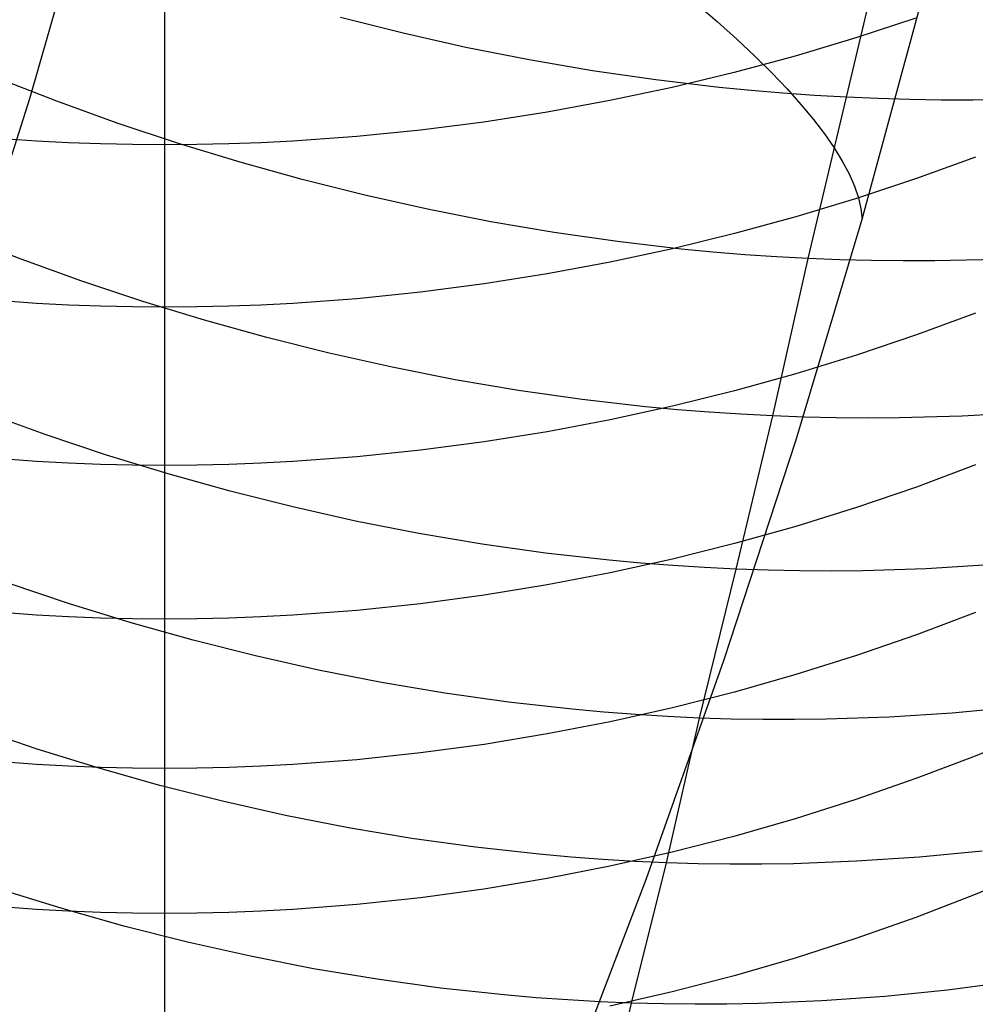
# Model space of a CAD drawing. Extents: x -383 to 1849, y -1185 to -529.
# Tile 673 of 870: x 1788.91 to 1796.16, y -1105.01 to -1097.53. Entities that reach past the tile are written whole.
import ezdxf

# ---------------------------------------------------------------- set-up
doc = ezdxf.new("R2010")
doc.units = 0
doc.layers.add('PREDEFINITO', color=7, linetype='CONTINUOUS')

msp = doc.modelspace()

# ---------------------------------------------------------------- linework, layer by layer
at = {"layer": 'PREDEFINITO'}
for p, q in [((1788.983, -1098.1325, 432.8248), (1789.4788, -1096.4069, 432.8436)), ((1795.1842, -1098.1232, 511.5745), (1795.4818, -1096.8686, 509.9998)), ((1790.0069, -1097.2193, 640.0557), (1790.0069, -1098.4843, 638.4497)), ((1795.304, -1099.0488, 419.688), (1795.7653, -1097.3547, 419.688)), ((1794.0445, -1097.4112, 426.4968), (1794.2036, -1097.5483, 426.0614)), ((1791.8175, -1097.6372, 511.3526), (1791.3426, -1097.5182, 511.3634)), ((1794.2036, -1097.5483, 426.0614), (1794.3523, -1097.6819, 425.6215)), ((1795.7122, -1097.5237, 637.7564), (1795.2569, -1097.6727, 637.8639)), ((1792.2949, -1097.7444, 511.3522), (1791.8175, -1097.6372, 511.3526)), ((1794.3523, -1097.6819, 425.6215), (1794.4903, -1097.8117, 425.1775)), ((1795.2569, -1097.6727, 637.8639), (1794.7964, -1097.8099, 637.963)), ((1792.7743, -1097.8393, 511.3623), (1792.2949, -1097.7444, 511.3522)), ((1793.2552, -1097.9218, 511.383), (1792.7743, -1097.8393, 511.3623)), ((1794.7964, -1097.8099, 637.963), (1794.3311, -1097.935, 638.0533)), ((1794.4903, -1097.8117, 425.1775), (1794.6176, -1097.9376, 424.7299)), ((1793.7372, -1097.9917, 511.4145), (1793.2552, -1097.9218, 511.383)), ((1794.3311, -1097.935, 638.0533), (1793.8615, -1098.048, 638.1348)), ((1794.6176, -1097.9376, 424.7299), (1794.7341, -1098.0597, 424.2791)), ((1789.1872, -1098.1533, 513.1106), (1788.7321, -1097.977, 513.1706)), ((1794.2196, -1098.0487, 511.4569), (1793.7372, -1097.9917, 511.4145)), ((1793.8615, -1098.048, 638.1348), (1793.3881, -1098.1484, 638.2073)), ((1794.4609, -1098.0723, 511.4821), (1794.2196, -1098.0487, 511.4569)), ((1794.7022, -1098.0926, 511.5101), (1794.4609, -1098.0723, 511.4821)), ((1794.9433, -1098.1096, 511.5409), (1794.7022, -1098.0926, 511.5101)), ((1794.7341, -1098.0597, 424.2791), (1794.8398, -1098.1778, 423.8255)), ((1788.4389, -1099.8439, 432.8078), (1788.983, -1098.1325, 432.8248)), ((1789.6472, -1098.3186, 513.0603), (1789.1872, -1098.1533, 513.1106)), ((1793.3881, -1098.1484, 638.2073), (1792.9113, -1098.2362, 638.2707)), ((1794.8945, -1099.3475, 513.1736), (1795.1842, -1098.1232, 511.5745)), ((1795.1842, -1098.1232, 511.5745), (1794.9433, -1098.1096, 511.5409)), ((1795.425, -1098.1334, 511.6108), (1795.1842, -1098.1232, 511.5745)), ((1795.6654, -1098.1402, 511.6499), (1795.425, -1098.1334, 511.6108)), ((1795.9055, -1098.1437, 511.6918), (1795.6654, -1098.1402, 511.6499)), ((1796.1452, -1098.1439, 511.7363), (1795.9055, -1098.1437, 511.6918)), ((1796.6232, -1098.1343, 511.8334), (1796.1452, -1098.1439, 511.7363)), ((1792.9113, -1098.2362, 638.2707), (1792.4317, -1098.3111, 638.3247)), ((1794.8398, -1098.1778, 423.8255), (1794.9346, -1098.2917, 423.3695)), ((1790.1117, -1098.4727, 513.0197), (1789.6472, -1098.3186, 513.0603)), ((1792.4317, -1098.3111, 638.3247), (1791.9496, -1098.3729, 638.3693)), ((1794.9346, -1098.2917, 423.3695), (1795.0185, -1098.4015, 422.9116)), ((1791.9496, -1098.3729, 638.3693), (1791.4657, -1098.4213, 638.4042)), ((1795.0185, -1098.4015, 422.9116), (1795.0915, -1098.5071, 422.4522)), ((1789.0335, -1098.4561, 638.4294), (1788.5479, -1098.4213, 638.4042)), ((1789.2767, -1098.4684, 638.4383), (1789.0335, -1098.4561, 638.4294)), ((1789.52, -1098.4772, 638.4446), (1789.2767, -1098.4684, 638.4383)), ((1790.5801, -1098.6155, 512.989), (1790.1117, -1098.4727, 513.0197)), ((1790.7371, -1098.4684, 638.4383), (1790.4938, -1098.4772, 638.4446)), ((1790.9802, -1098.4561, 638.4294), (1790.7371, -1098.4684, 638.4383)), ((1791.4657, -1098.4213, 638.4042), (1790.9802, -1098.4561, 638.4294)), ((1789.7634, -1098.4825, 638.4484), (1789.52, -1098.4772, 638.4446)), ((1790.0069, -1098.4843, 638.4497), (1789.7634, -1098.4825, 638.4484)), ((1790.2504, -1098.4825, 638.4484), (1790.0069, -1098.4843, 638.4497)), ((1790.0069, -1098.4843, 638.4497), (1790.007, -1099.7163, 636.8188)), ((1790.4938, -1098.4772, 638.4446), (1790.2504, -1098.4825, 638.4484)), ((1795.0915, -1098.5071, 422.4522), (1795.1537, -1098.6083, 421.9917)), ((1791.052, -1098.7466, 512.9683), (1790.5801, -1098.6155, 512.989)), ((1795.1537, -1098.6083, 421.9917), (1795.2051, -1098.7053, 421.5306)), ((1796.1658, -1098.577, 636.0299), (1795.7159, -1098.7402, 636.1428)), ((1791.5269, -1098.8658, 512.9576), (1791.052, -1098.7466, 512.9683)), ((1795.2051, -1098.7053, 421.5306), (1795.2457, -1098.7978, 421.0692)), ((1795.7159, -1098.7402, 636.1428), (1795.2603, -1098.8916, 636.2477)), ((1795.2457, -1098.7978, 421.0692), (1795.2757, -1098.8859, 420.6081)), ((1792.0043, -1098.9729, 512.9571), (1791.5269, -1098.8658, 512.9576)), ((1795.2603, -1098.8916, 636.2477), (1794.7995, -1099.031, 636.3442)), ((1795.2757, -1098.8859, 420.6081), (1795.2951, -1098.9696, 420.1475)), ((1792.4838, -1099.0676, 512.9669), (1792.0043, -1098.9729, 512.9571)), ((1795.2951, -1098.9696, 420.1475), (1795.304, -1099.0488, 419.688)), ((1792.9648, -1099.1497, 512.9871), (1792.4838, -1099.0676, 512.9669)), ((1794.7995, -1099.031, 636.3442), (1794.3339, -1099.1582, 636.4323)), ((1794.8005, -1100.7301, 419.688), (1795.304, -1099.0488, 419.688)), ((1788.9175, -1099.3528, 514.7364), (1788.4625, -1099.1759, 514.7947)), ((1793.4468, -1099.219, 513.0177), (1792.9648, -1099.1497, 512.9871)), ((1793.9294, -1099.2752, 513.0589), (1793.4468, -1099.219, 513.0177)), ((1794.3339, -1099.1582, 636.4323), (1793.864, -1099.273, 636.5118)), ((1793.864, -1099.273, 636.5118), (1793.3903, -1099.3751, 636.5825)), ((1794.1708, -1099.2984, 513.0835), (1793.9294, -1099.2752, 513.0589)), ((1794.4122, -1099.3181, 513.1109), (1794.1708, -1099.2984, 513.0835)), ((1789.3775, -1099.5187, 514.6874), (1788.9175, -1099.3528, 514.7364)), ((1794.6534, -1099.3345, 513.1409), (1794.4122, -1099.3181, 513.1109)), ((1794.6248, -1100.5422, 514.7986), (1794.8945, -1099.3475, 513.1736)), ((1794.8945, -1099.3475, 513.1736), (1794.6534, -1099.3345, 513.1409)), ((1795.1354, -1099.357, 513.209), (1794.8945, -1099.3475, 513.1736)), ((1795.376, -1099.3631, 513.2472), (1795.1354, -1099.357, 513.209)), ((1795.6162, -1099.3658, 513.288), (1795.376, -1099.3631, 513.2472)), ((1795.8561, -1099.3651, 513.3314), (1795.6162, -1099.3658, 513.288)), ((1796.3345, -1099.3537, 513.4261), (1795.8561, -1099.3651, 513.3314)), ((1793.3903, -1099.3751, 636.5825), (1792.9133, -1099.4643, 636.6443)), ((1789.8419, -1099.6732, 514.648), (1789.3775, -1099.5187, 514.6874)), ((1792.9133, -1099.4643, 636.6443), (1792.4333, -1099.5404, 636.697)), ((1792.4333, -1099.5404, 636.697), (1791.951, -1099.6032, 636.7404)), ((1789.033, -1099.6876, 636.7989), (1788.5472, -1099.652, 636.7743)), ((1791.4667, -1099.6524, 636.7745), (1790.981, -1099.6878, 636.799)), ((1791.951, -1099.6032, 636.7404), (1791.4667, -1099.6524, 636.7745)), ((1789.2763, -1099.7001, 636.8075), (1789.033, -1099.6876, 636.7989)), ((1789.5198, -1099.7091, 636.8138), (1789.2763, -1099.7001, 636.8075)), ((1789.7634, -1099.7145, 636.8175), (1789.5198, -1099.7091, 636.8138)), ((1790.007, -1099.7163, 636.8188), (1789.7634, -1099.7145, 636.8175)), ((1790.3103, -1099.8161, 514.6182), (1789.8419, -1099.6732, 514.648)), ((1790.2507, -1099.7146, 636.8175), (1790.007, -1099.7163, 636.8188)), ((1790.007, -1099.7163, 636.8188), (1790.0071, -1100.9172, 635.1634)), ((1790.4943, -1099.7092, 636.8138), (1790.2507, -1099.7146, 636.8175)), ((1790.7377, -1099.7003, 636.8076), (1790.4943, -1099.7092, 636.8138)), ((1790.981, -1099.6878, 636.799), (1790.7377, -1099.7003, 636.8076)), ((1790.7822, -1099.9472, 514.5981), (1790.3103, -1099.8161, 514.6182)), ((1796.166, -1099.7622, 634.3972), (1795.7162, -1099.9276, 634.5069)), ((1791.2571, -1100.0663, 514.5878), (1790.7822, -1099.9472, 514.5981)), ((1795.7162, -1099.9276, 634.5069), (1795.2606, -1100.0811, 634.6087)), ((1791.7346, -1100.173, 514.5874), (1791.2571, -1100.0663, 514.5878)), ((1795.2606, -1100.0811, 634.6087), (1794.7998, -1100.2224, 634.7025)), ((1792.214, -1100.2673, 514.597), (1791.7346, -1100.173, 514.5874)), ((1792.695, -1100.3487, 514.6167), (1792.214, -1100.2673, 514.597)), ((1794.7998, -1100.2224, 634.7025), (1794.3341, -1100.3514, 634.788)), ((1793.1771, -1100.4172, 514.6466), (1792.695, -1100.3487, 514.6167)), ((1793.6597, -1100.4724, 514.6868), (1793.1771, -1100.4172, 514.6466)), ((1794.3341, -1100.3514, 634.788), (1793.8642, -1100.4677, 634.8652)), ((1793.8642, -1100.4677, 634.8652), (1793.3905, -1100.5713, 634.9339)), ((1793.9011, -1100.495, 514.7108), (1793.6597, -1100.4724, 514.6868)), ((1789.1007, -1100.6836, 516.3406), (1788.641, -1100.5168, 516.3884)), ((1794.1425, -1100.5142, 514.7375), (1793.9011, -1100.495, 514.7108)), ((1794.3837, -1100.5299, 514.7667), (1794.1425, -1100.5142, 514.7375)), ((1794.3484, -1101.7053, 516.4475), (1794.6248, -1100.5422, 514.7986)), ((1794.6248, -1100.5422, 514.7986), (1794.3837, -1100.5299, 514.7667)), ((1794.8657, -1100.5511, 514.8331), (1794.6248, -1100.5422, 514.7986)), ((1795.1063, -1100.5564, 514.8702), (1794.8657, -1100.5511, 514.8331)), ((1795.3466, -1100.5583, 514.9099), (1795.1063, -1100.5564, 514.8702)), ((1795.5865, -1100.5568, 514.9522), (1795.3466, -1100.5583, 514.9099)), ((1796.0648, -1100.5437, 515.0444), (1795.5865, -1100.5568, 514.9522)), ((1796.5409, -1100.5172, 515.1465), (1796.0648, -1100.5437, 515.0444)), ((1793.3905, -1100.5713, 634.9339), (1792.9134, -1100.6617, 634.9939)), ((1789.565, -1100.8389, 516.3021), (1789.1007, -1100.6836, 516.3406)), ((1792.9134, -1100.6617, 634.9939), (1792.4334, -1100.7389, 635.0451)), ((1792.4334, -1100.7389, 635.0451), (1791.9511, -1100.8025, 635.0873)), ((1794.2546, -1102.3988, 419.688), (1794.8005, -1100.7301, 419.688)), ((1789.033, -1100.888, 635.1441), (1788.5471, -1100.852, 635.1202)), ((1790.0332, -1100.9824, 516.2729), (1789.565, -1100.8389, 516.3021)), ((1791.4668, -1100.8524, 635.1204), (1790.981, -1100.8883, 635.1442)), ((1791.9511, -1100.8025, 635.0873), (1791.4668, -1100.8524, 635.1204)), ((1789.2763, -1100.9007, 635.1525), (1789.033, -1100.888, 635.1441)), ((1789.5198, -1100.9098, 635.1585), (1789.2763, -1100.9007, 635.1525)), ((1789.7634, -1100.9153, 635.1622), (1789.5198, -1100.9098, 635.1585)), ((1790.0071, -1100.9172, 635.1634), (1789.7634, -1100.9153, 635.1622)), ((1790.2507, -1100.9154, 635.1622), (1790.0071, -1100.9172, 635.1634)), ((1790.0071, -1100.9172, 635.1634), (1790.0071, -1102.0841, 633.4862)), ((1790.4943, -1100.91, 635.1586), (1790.2507, -1100.9154, 635.1622)), ((1790.7377, -1100.9009, 635.1526), (1790.4943, -1100.91, 635.1586)), ((1790.981, -1100.8883, 635.1442), (1790.7377, -1100.9009, 635.1526)), ((1796.166, -1100.9142, 632.743), (1795.7162, -1101.0817, 632.8494)), ((1790.505, -1101.1139, 516.2532), (1790.0332, -1100.9824, 516.2729)), ((1795.7162, -1101.0817, 632.8494), (1795.2606, -1101.2372, 632.9482)), ((1790.9798, -1101.2332, 516.243), (1790.505, -1101.1139, 516.2532)), ((1791.4573, -1101.34, 516.2425), (1790.9798, -1101.2332, 516.243)), ((1795.2606, -1101.2372, 632.9482), (1794.7998, -1101.3803, 633.0391)), ((1791.9367, -1101.4341, 516.2518), (1791.4573, -1101.34, 516.2425)), ((1794.7998, -1101.3803, 633.0391), (1794.3341, -1101.5109, 633.1221)), ((1792.4178, -1101.5152, 516.2708), (1791.9367, -1101.4341, 516.2518)), ((1792.9, -1101.5831, 516.2999), (1792.4178, -1101.5152, 516.2708)), ((1794.3341, -1101.5109, 633.1221), (1793.8642, -1101.6288, 633.197)), ((1793.3828, -1101.6376, 516.3389), (1792.9, -1101.5831, 516.2999)), ((1793.6243, -1101.6597, 516.3622), (1793.3828, -1101.6376, 516.3389)), ((1793.8642, -1101.6288, 633.197), (1793.3905, -1101.7336, 633.2636)), ((1793.8658, -1101.6784, 516.3881), (1793.6243, -1101.6597, 516.3622)), ((1794.1072, -1101.6936, 516.4165), (1793.8658, -1101.6784, 516.3881)), ((1796.266, -1101.6737, 516.7861), (1795.7894, -1101.7021, 516.6867)), ((1793.3905, -1101.7336, 633.2636), (1792.9134, -1101.8253, 633.3218)), ((1794.0679, -1102.8353, 518.1184), (1794.3484, -1101.7053, 516.4475)), ((1794.3484, -1101.7053, 516.4475), (1794.1072, -1101.6936, 516.4165)), ((1794.5894, -1101.7135, 516.4811), (1794.3484, -1101.7053, 516.4475)), ((1794.8302, -1101.7181, 516.5172), (1794.5894, -1101.7135, 516.4811)), ((1795.0706, -1101.7193, 516.5559), (1794.8302, -1101.7181, 516.5172)), ((1795.3107, -1101.717, 516.5971), (1795.0706, -1101.7193, 516.5559)), ((1795.7894, -1101.7021, 516.6867), (1795.3107, -1101.717, 516.5971)), ((1789.2839, -1101.9675, 517.9808), (1788.82, -1101.8111, 518.0187)), ((1792.9134, -1101.8253, 633.3218), (1792.4334, -1101.9034, 633.3714)), ((1792.4334, -1101.9034, 633.3714), (1791.9511, -1101.9679, 633.4124)), ((1789.7519, -1102.112, 517.9519), (1789.2839, -1101.9675, 517.9808)), ((1791.9511, -1101.9679, 633.4124), (1791.4668, -1102.0184, 633.4445)), ((1789.033, -1102.0545, 633.4674), (1788.5471, -1102.018, 633.4443)), ((1789.2763, -1102.0674, 633.4756), (1789.033, -1102.0545, 633.4674)), ((1790.981, -1102.0548, 633.4676), (1790.7377, -1102.0676, 633.4757)), ((1791.4668, -1102.0184, 633.4445), (1790.981, -1102.0548, 633.4676)), ((1796.1658, -1102.0342, 631.0654), (1795.7159, -1102.2037, 631.1685)), ((1789.5198, -1102.0766, 633.4815), (1789.2763, -1102.0674, 633.4756)), ((1789.7634, -1102.0822, 633.485), (1789.5198, -1102.0766, 633.4815)), ((1790.2235, -1102.2444, 517.9323), (1789.7519, -1102.112, 517.9519)), ((1790.0071, -1102.0841, 633.4862), (1789.7634, -1102.0822, 633.485)), ((1790.2507, -1102.0822, 633.485), (1790.0071, -1102.0841, 633.4862)), ((1790.0071, -1102.0841, 633.4862), (1790.0071, -1103.2182, 631.7854)), ((1790.4943, -1102.0767, 633.4815), (1790.2507, -1102.0822, 633.485)), ((1790.7377, -1102.0676, 633.4757), (1790.4943, -1102.0767, 633.4815)), ((1795.7159, -1102.2037, 631.1685), (1795.2604, -1102.3611, 631.2642)), ((1790.6982, -1102.3643, 517.9219), (1790.2235, -1102.2444, 517.9323)), ((1795.2604, -1102.3611, 631.2642), (1794.7995, -1102.5059, 631.3523)), ((1791.1756, -1102.4716, 517.921), (1790.6982, -1102.3643, 517.9219)), ((1793.6669, -1104.0538, 419.688), (1794.2546, -1102.3988, 419.688)), ((1791.6551, -1102.5659, 517.9296), (1791.1756, -1102.4716, 517.921)), ((1794.7995, -1102.5059, 631.3523), (1794.3339, -1102.6381, 631.4327)), ((1792.1362, -1102.6471, 517.9478), (1791.6551, -1102.5659, 517.9296)), ((1792.6186, -1102.7148, 517.9756), (1792.1362, -1102.6471, 517.9478)), ((1794.3339, -1102.6381, 631.4327), (1793.8641, -1102.7574, 631.5052)), ((1793.1016, -1102.769, 518.0133), (1792.6186, -1102.7148, 517.9756)), ((1793.3433, -1102.7908, 518.0358), (1793.1016, -1102.769, 518.0133)), ((1793.5849, -1102.8092, 518.0608), (1793.3433, -1102.7908, 518.0358)), ((1793.8641, -1102.7574, 631.5052), (1793.3903, -1102.8636, 631.5698)), ((1793.8265, -1102.824, 518.0884), (1793.5849, -1102.8092, 518.0608)), ((1795.9879, -1102.7984, 518.447), (1795.5106, -1102.8284, 518.3505)), ((1796.4626, -1102.7547, 518.5527), (1795.9879, -1102.7984, 518.447)), ((1793.3903, -1102.8636, 631.5698), (1792.9133, -1102.9563, 631.6261)), ((1793.8185, -1103.9345, 519.815), (1794.0679, -1102.8353, 518.1184)), ((1794.0679, -1102.8353, 518.1184), (1793.8265, -1102.824, 518.0884)), ((1794.3092, -1102.843, 518.1509), (1794.0679, -1102.8353, 518.1184)), ((1794.5502, -1102.8471, 518.186), (1794.3092, -1102.843, 518.1509)), ((1794.7909, -1102.8477, 518.2235), (1794.5502, -1102.8471, 518.186)), ((1795.0312, -1102.8448, 518.2634), (1794.7909, -1102.8477, 518.2235)), ((1795.5106, -1102.8284, 518.3505), (1795.0312, -1102.8448, 518.2634)), ((1789.0317, -1103.069, 519.6827), (1788.5675, -1102.9118, 519.7198)), ((1792.9133, -1102.9563, 631.6261), (1792.4333, -1103.0354, 631.6742)), ((1796.6049, -1102.9407, 629.2624), (1796.1615, -1103.124, 629.369)), ((1792.4333, -1103.0354, 631.6742), (1791.951, -1103.1006, 631.7139)), ((1789.4999, -1103.2141, 519.6545), (1789.0317, -1103.069, 519.6827)), ((1791.951, -1103.1006, 631.7139), (1791.4667, -1103.1517, 631.745)), ((1789.033, -1103.1883, 631.7672), (1788.5472, -1103.1514, 631.7448)), ((1791.4667, -1103.1517, 631.745), (1790.981, -1103.1885, 631.7674)), ((1796.1615, -1103.124, 629.369), (1795.712, -1103.2952, 629.4684)), ((1789.2763, -1103.2013, 631.7751), (1789.033, -1103.1883, 631.7672)), ((1789.5198, -1103.2106, 631.7808), (1789.2763, -1103.2013, 631.7751)), ((1789.9718, -1103.3469, 519.6353), (1789.4999, -1103.2141, 519.6545)), ((1789.7634, -1103.2163, 631.7842), (1789.5198, -1103.2106, 631.7808)), ((1790.0071, -1103.2182, 631.7854), (1789.7634, -1103.2163, 631.7842)), ((1790.0071, -1103.2182, 631.7854), (1790.007, -1104.319, 630.0633)), ((1790.2507, -1103.2163, 631.7843), (1790.0071, -1103.2182, 631.7854)), ((1790.4943, -1103.2108, 631.7809), (1790.2507, -1103.2163, 631.7843)), ((1790.7377, -1103.2015, 631.7753), (1790.4943, -1103.2108, 631.7809)), ((1790.981, -1103.1885, 631.7674), (1790.7377, -1103.2015, 631.7753)), ((1795.712, -1103.2952, 629.4684), (1795.2567, -1103.454, 629.5607)), ((1790.4467, -1103.467, 519.6251), (1789.9718, -1103.3469, 519.6353)), ((1790.9244, -1103.5743, 519.624), (1790.4467, -1103.467, 519.6251)), ((1795.2567, -1103.454, 629.5607), (1794.7962, -1103.6003, 629.6457)), ((1791.4041, -1103.6685, 519.6322), (1790.9244, -1103.5743, 519.624)), ((1794.7962, -1103.6003, 629.6457), (1794.3309, -1103.7337, 629.7232)), ((1791.8856, -1103.7494, 519.6497), (1791.4041, -1103.6685, 519.6322)), ((1792.3682, -1103.8167, 519.6767), (1791.8856, -1103.7494, 519.6497)), ((1794.3309, -1103.7337, 629.7232), (1793.8613, -1103.8541, 629.7932)), ((1792.8516, -1103.8701, 519.7132), (1792.3682, -1103.8167, 519.6767)), ((1793.8613, -1103.8541, 629.7932), (1793.3879, -1103.9612, 629.8554)), ((1796.2147, -1103.8456, 520.2366), (1795.7397, -1103.8912, 520.134)), ((1793.0934, -1103.8915, 519.735), (1792.8516, -1103.8701, 519.7132)), ((1793.3352, -1103.9094, 519.7592), (1793.0934, -1103.8915, 519.735)), ((1793.5769, -1103.9238, 519.7859), (1793.3352, -1103.9094, 519.7592)), ((1793.8185, -1103.9345, 519.815), (1793.5769, -1103.9238, 519.7859)), ((1795.2621, -1103.9232, 520.0403), (1794.7824, -1103.9412, 519.9557)), ((1795.7397, -1103.8912, 520.134), (1795.2621, -1103.9232, 520.0403)), ((1793.3879, -1103.9612, 629.8554), (1792.9112, -1104.0548, 629.9098)), ((1793.5536, -1104.9996, 521.5308), (1793.8185, -1103.9345, 519.815)), ((1794.0599, -1103.9415, 519.8466), (1793.8185, -1103.9345, 519.815)), ((1794.3011, -1103.945, 519.8806), (1794.0599, -1103.9415, 519.8466)), ((1794.5419, -1103.9449, 519.917), (1794.3011, -1103.945, 519.8806)), ((1794.7824, -1103.9412, 519.9557), (1794.5419, -1103.9449, 519.917)), ((1796.6051, -1103.9907, 627.5464), (1796.1618, -1104.176, 627.6492)), ((1792.9112, -1104.0548, 629.9098), (1792.4316, -1104.1346, 629.9561)), ((1793.0378, -1105.6937, 419.688), (1793.6669, -1104.0538, 419.688)), ((1789.2354, -1104.2842, 521.3751), (1788.7677, -1104.1387, 521.4026)), ((1792.4316, -1104.1346, 629.9561), (1791.9496, -1104.2004, 629.9944)), ((1791.9496, -1104.2004, 629.9944), (1791.4656, -1104.252, 630.0244)), ((1796.1618, -1104.176, 627.6492), (1795.7122, -1104.3491, 627.7453)), ((1789.0337, -1104.2889, 630.0458), (1788.5482, -1104.2516, 630.0242)), ((1789.2768, -1104.302, 630.0534), (1789.0337, -1104.2889, 630.0458)), ((1789.7068, -1104.4172, 521.3563), (1789.2354, -1104.2842, 521.3751)), ((1789.5202, -1104.3114, 630.0589), (1789.2768, -1104.302, 630.0534)), ((1790.7372, -1104.3022, 630.0535), (1790.4939, -1104.3115, 630.059)), ((1790.9803, -1104.2891, 630.0459), (1790.7372, -1104.3022, 630.0535)), ((1791.4656, -1104.252, 630.0244), (1790.9803, -1104.2891, 630.0459)), ((1789.7636, -1104.3171, 630.0622), (1789.5202, -1104.3114, 630.0589)), ((1790.007, -1104.319, 630.0633), (1789.7636, -1104.3171, 630.0622)), ((1790.007, -1104.319, 630.0633), (1790.0069, -1105.3849, 628.3202)), ((1790.2505, -1104.3172, 630.0622), (1790.007, -1104.319, 630.0633)), ((1790.4939, -1104.3115, 630.059), (1790.2505, -1104.3172, 630.0622)), ((1795.7122, -1104.3491, 627.7453), (1795.2569, -1104.5098, 627.8345)), ((1790.1815, -1104.5374, 521.3464), (1789.7068, -1104.4172, 521.3563)), ((1795.2569, -1104.5098, 627.8345), (1794.7964, -1104.6577, 627.9166)), ((1790.6589, -1104.6445, 521.3453), (1790.1815, -1104.5374, 521.3464)), ((1791.1385, -1104.7384, 521.3532), (1790.6589, -1104.6445, 521.3453)), ((1794.7964, -1104.6577, 627.9166), (1794.3311, -1104.7927, 627.9915)), ((1791.6199, -1104.8187, 521.3702), (1791.1385, -1104.7384, 521.3532)), ((1792.1026, -1104.8852, 521.3963), (1791.6199, -1104.8187, 521.3702)), ((1794.3311, -1104.7927, 627.9915), (1793.8615, -1104.9144, 628.0591)), ((1792.5861, -1104.9377, 521.4318), (1792.1026, -1104.8852, 521.3963)), ((1795.9532, -1104.901, 521.9408), (1795.4773, -1104.949, 521.841)), ((1796.4261, -1104.8394, 522.0492), (1795.9532, -1104.901, 521.9408)), ((1792.828, -1104.9586, 521.453), (1792.5861, -1104.9377, 521.4318)), ((1793.0699, -1104.9759, 521.4766), (1792.828, -1104.9586, 521.453)), ((1793.3118, -1104.9896, 521.5025), (1793.0699, -1104.9759, 521.4766)), ((1793.8615, -1104.9144, 628.0591), (1793.3881, -1105.0227, 628.1192)), ((1795.4773, -1104.949, 521.841), (1794.999, -1104.9831, 521.7499)), ((1793.3079, -1106.0331, 523.2699), (1793.5536, -1104.9996, 521.5308)), ((1793.5536, -1104.9996, 521.5308), (1793.3118, -1104.9896, 521.5025)), ((1793.7952, -1105.006, 521.5615), (1793.5536, -1104.9996, 521.5308)), ((1794.0366, -1105.0086, 521.5946), (1793.7952, -1105.006, 521.5615)), ((1794.2778, -1105.0076, 521.6299), (1794.0366, -1105.0086, 521.5946)), ((1794.5186, -1105.003, 521.6676), (1794.2778, -1105.0076, 521.6299)), ((1794.999, -1104.9831, 521.7499), (1794.5186, -1105.003, 521.6676))]:
    msp.add_line(p, q, dxfattribs=at)

doc.saveas('drawing.dxf')
